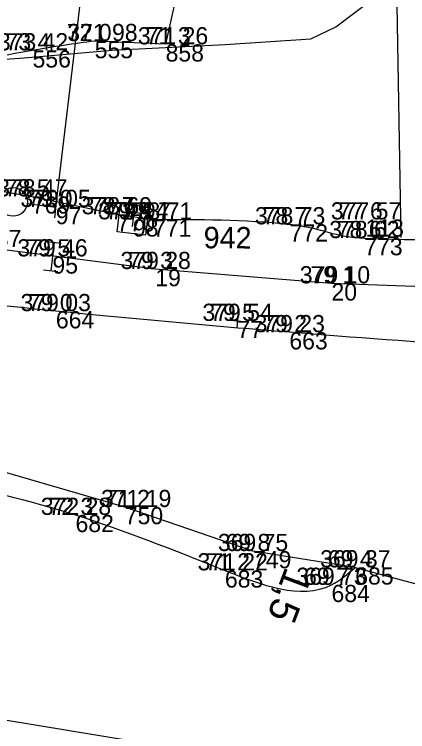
# Model space of a CAD drawing. Extents: x -514509 to -512782, y -1144610 to -1143439.
# Drawn here: x -512916 to -512888.6, y -1143668.1 to -1143618.1 of the extents above; entities that cross this region are included whole.
import ezdxf

# ---------------------------------------------------------------- set-up
doc = ezdxf.new("R2010")
doc.units = 0
for name, color, linetype in [('Vrstva 1', 7, 'Continuous'), ('Vrstva 10', 7, 'Continuous'), ('Vrstva 11', 7, 'Continuous'), ('Vrstva 12', 7, 'Continuous'), ('Vrstva 18', 7, 'Continuous'), ('Vrstva 24', 7, 'Continuous'), ('Vrstva 25', 7, 'Continuous'), ('Vrstva 34', 7, 'Continuous'), ('Vrstva 57', 7, 'Continuous'), ('Vrstva 58', 7, 'Continuous'), ('Vrstva 59', 7, 'Continuous'), ('Vrstva 6', 7, 'Continuous'), ('Vrstva 60', 7, 'Continuous')]:
    doc.layers.add(name, color=color, linetype=linetype)

msp = doc.modelspace()

# ---------------------------------------------------------------- linework, layer by layer
at = {"layer": 'Vrstva 1'}
msp.add_lwpolyline([(-512972.379, -1143617.143), (-512967.036, -1143618.634), (-512960.126, -1143619.22), (-512954.113, -1143622.312), (-512952.63, -1143622.847), (-512952.093, -1143623.118), (-512951.874, -1143623.107), (-512950.864, -1143623.446), (-512950.592, -1143623.396), (-512949.729, -1143623.292), (-512941.196, -1143625.611), (-512936.814, -1143626.687), (-512935.26, -1143626.933), (-512932.275, -1143626.182), (-512928.869, -1143624.643), (-512924.992, -1143622.212), (-512921.598, -1143621.57), (-512915.325, -1143621.122), (-512909.182, -1143620.585), (-512901.305, -1143620.193), (-512895.326, -1143619.787), (-512893.584, -1143618.95), (-512889.313, -1143615.725), (-512886.914, -1143614.49)], dxfattribs=at)
at = {"layer": 'Vrstva 10'}
for points in [[(-512782.341, -1143656.666), (-512796.89, -1143661.893), (-512815.309, -1143658.506), (-512846.358, -1143662.813), (-512847.692, -1143673.887), (-512850.552, -1143675.414), (-512874.542, -1143673.507), (-512907.663, -1143668.822), (-512937.442, -1143663.927), (-512942.033, -1143670.511), (-512944.784, -1143662.787), (-512958.978, -1143654.892), (-512977.284, -1143642.016), (-512997.25, -1143628.575), (-513034.474, -1143613.524), (-513050.89, -1143616.331), (-513050.251, -1143607.386), (-513065.331, -1143600.696), (-513084.436, -1143602.206), (-513086.215, -1143618.123), (-513093.877, -1143618.167), (-513107.772, -1143623.787)], [(-512782.341, -1143656.666), (-512796.89, -1143661.893), (-512815.309, -1143658.506), (-512846.358, -1143662.813), (-512847.692, -1143673.887), (-512850.552, -1143675.414), (-512874.542, -1143673.507), (-512907.663, -1143668.822), (-512937.442, -1143663.927), (-512942.033, -1143670.511), (-512944.784, -1143662.787), (-512958.978, -1143654.892), (-512977.284, -1143642.016), (-512997.25, -1143628.575), (-513034.474, -1143613.524), (-513050.89, -1143616.331), (-513050.251, -1143607.386), (-513065.331, -1143600.696), (-513084.436, -1143602.206), (-513086.215, -1143618.123), (-513093.877, -1143618.167), (-513107.772, -1143623.787)], [(-512904.474, -1143615.676), (-512905.461, -1143620.179)], [(-512889.017, -1143633.657), (-512889.307, -1143616.046)], [(-512905.461, -1143620.179), (-512910.406, -1143619.947)], [(-512919.114, -1143630.034), (-512914.804, -1143630.791)], [(-512914.804, -1143630.791), (-512908.874, -1143632.042)], [(-512908.874, -1143632.042), (-512906.338, -1143632.408)], [(-512892.217, -1143656.68), (-512899.363, -1143655.538), (-512908.309, -1143652.472), (-512918.895, -1143649.401), (-512922.38, -1143648.705)], [(-512892.217, -1143656.68), (-512885.803, -1143658.408)]]:
    msp.add_lwpolyline(points, dxfattribs=at)
for points in [[(-512910.406, -1143619.947), (-512914.749, -1143620.601), (-512921.354, -1143622.092), (-512926.761, -1143623.181), (-512932.711, -1143621.901), (-512938.935, -1143620.328), (-512941.282, -1143617.514), (-512940.625, -1143614.806), (-512937.519, -1143611.605), (-512931.936, -1143609.417), (-512924.557, -1143608.75), (-512918.701, -1143608.89), (-512913.186, -1143609.523), (-512910.92, -1143610.266)], [(-512906.338, -1143632.408), (-512896.797, -1143632.744), (-512895.489, -1143632.943), (-512894.196, -1143633.266), (-512892.903, -1143633.566), (-512891.594, -1143633.698), (-512880.467, -1143633.576), (-512866.943, -1143633.306), (-512865.469, -1143633.301), (-512861.045, -1143633.432), (-512858.097, -1143633.508), (-512855.148, -1143633.449), (-512849.482, -1143632.836), (-512843.857, -1143631.886), (-512831.613, -1143629.694), (-512820.455, -1143627.833), (-512809.979, -1143625.289), (-512803.945, -1143623.439), (-512797.923, -1143621.565), (-512792.73, -1143620.185)], [(-512790.897, -1143626.621), (-512793.153, -1143627.37), (-512801.979, -1143630.109), (-512814.416, -1143633.347), (-512816.803, -1143634.041), (-512819.178, -1143634.783), (-512823.981, -1143636.052), (-512829.685, -1143637.032), (-512835.405, -1143637.911), (-512841.665, -1143638.994), (-512847.953, -1143639.855), (-512859.749, -1143640.736), (-512872.808, -1143641.694), (-512883.31, -1143641.277), (-512896.82, -1143640.272), (-512913.118, -1143638.801), (-512924.825, -1143637.396), (-512937.268, -1143634.907), (-512939.41, -1143634.383), (-512941.531, -1143633.79), (-512945.755, -1143632.503)], [(-512940.08, -1143647.15), (-512930.842, -1143649.262), (-512921.911, -1143650.556), (-512911.751, -1143653.02), (-512901.321, -1143656.889), (-512893.877, -1143657.898), (-512892.217, -1143656.68)]]:
    msp.add_spline(points, degree=3, dxfattribs=at)
at = {"layer": 'Vrstva 12'}
for p, q in [((-512900.414, -1143638.979), (-512900.495, -1143639.976)), ((-512900.953, -1143639.437), (-512899.956, -1143639.518))]:
    msp.add_line(p, q, dxfattribs=at)
at = {"layer": 'Vrstva 18'}
for p, q in [((-512913.738, -1143633.931), (-512912.746, -1143634.05)), ((-512913.242, -1143633.991), (-512913.481, -1143635.976)), ((-512913.977, -1143635.917), (-512912.985, -1143636.036))]:
    msp.add_line(p, q, dxfattribs=at)
at = {"layer": 'Vrstva 24'}
for p, q in [((-512913.047, -1143630.785), (-512913.226, -1143632.279)), ((-512915.118, -1143631.293), (-512913.133, -1143631.533))]:
    msp.add_line(p, q, dxfattribs=at)
msp.add_circle((-512916.111, -1143631.174), 1, dxfattribs=at)
at = {"layer": 'Vrstva 25'}
msp.add_lwpolyline([(-512913.133, -1143631.533), (-512908.765, -1143595.255)], dxfattribs=at)
at = {"layer": 'Vrstva 34'}
for p, q in [((-512908.174, -1143631.831), (-512907.181, -1143631.951)), ((-512907.678, -1143631.891), (-512907.797, -1143632.884))]:
    msp.add_line(p, q, dxfattribs=at)
msp.add_lwpolyline([(-512908.611, -1143631.275), (-512906.625, -1143631.514), (-512906.864, -1143633.5), (-512908.85, -1143633.261), (-512908.611, -1143631.275)], dxfattribs=at)
at = {"layer": 'Vrstva 6'}
msp.add_lwpolyline([(-512923.252, -1143633.493), (-512918.011, -1143634.327), (-512906.183, -1143635.855), (-512893.885, -1143636.856), (-512880.383, -1143637.329), (-512868.04, -1143637.187), (-512855.387, -1143636.484), (-512843.127, -1143635.205), (-512831.29, -1143633.444), (-512825.879, -1143632.464), (-512813.965, -1143629.91), (-512805.054, -1143627.626), (-512792.68, -1143623.924), (-512791.757, -1143623.602)], dxfattribs=at)
at = {"layer": 'Vrstva 60'}
for p, q in [((-512910.41, -1143619.95), (-512910.41, -1143619.95)), ((-512905.46, -1143620.18), (-512905.46, -1143620.18)), ((-512914.75, -1143620.6), (-512914.75, -1143620.6)), ((-512914.8, -1143630.79), (-512914.8, -1143630.79)), ((-512913.13, -1143631.53), (-512913.13, -1143631.53)), ((-512908.87, -1143632.04), (-512908.87, -1143632.04)), ((-512907.74, -1143632.39), (-512907.74, -1143632.39)), ((-512906.34, -1143632.41), (-512906.34, -1143632.41)), ((-512896.8, -1143632.74), (-512896.8, -1143632.74)), ((-512891.5, -1143632.4), (-512891.5, -1143632.4)), ((-512891.59, -1143633.7), (-512891.59, -1143633.7)), ((-512913.36, -1143634.98), (-512913.36, -1143634.98)), ((-512906.18, -1143635.86), (-512906.18, -1143635.86)), ((-512893.88, -1143636.86), (-512893.88, -1143636.86)), ((-512913.12, -1143638.8), (-512913.12, -1143638.8)), ((-512900.46, -1143639.48), (-512900.46, -1143639.48)), ((-512896.82, -1143640.27), (-512896.82, -1143640.27)), ((-512908.31, -1143652.47), (-512908.31, -1143652.47)), ((-512911.75, -1143653.02), (-512911.75, -1143653.02)), ((-512899.36, -1143655.54), (-512899.36, -1143655.54)), ((-512901.32, -1143656.89), (-512901.32, -1143656.89)), ((-512892.22, -1143656.68), (-512892.22, -1143656.68)), ((-512893.88, -1143657.9), (-512893.88, -1143657.9))]:
    msp.add_line(p, q, dxfattribs=at)

# ---------------------------------------------------------------- texts
at = {"layer": 'Vrstva 11'}
for s, height, rotation, p in [('942', 1.5, 359.7162, (-512902.809, -1143634.413)), ('1,5', 2, 249.3938, (-512897.079, -1143656.569))]:
    msp.add_text(s, height=height, rotation=rotation, dxfattribs=at).set_placement(p)
at = {"layer": 'Vrstva 57'}
for s, p in [('72 0 ', (-512912.358, -1143619.95)), ('71 3 ', (-512906.833, -1143620.18)), ('73 4 ', (-512916.633, -1143620.6)), ('78 5 ', (-512916.683, -1143630.79)), ('79 0 ', (-512915.084, -1143631.53)), ('78 7 ', (-512910.753, -1143632.04)), ('79 9 ', (-512909.636, -1143632.39)), ('78 7 ', (-512908.223, -1143632.41)), ('77 6 ', (-512893.424, -1143632.4)), ('78 7 ', (-512898.683, -1143632.74)), ('78 6 ', (-512893.514, -1143633.7)), ('79 5 ', (-512915.25, -1143634.98)), ('79 3 ', (-512908.07, -1143635.86)), ('79 1 ', (-512895.344, -1143636.86)), ('79 0 ', (-512915.074, -1143638.8)), ('79 5 ', (-512902.35, -1143639.48)), ('79 2 ', (-512898.71, -1143640.27)), ('71 2 ', (-512909.683, -1143652.47)), ('72 3 ', (-512913.633, -1143653.02)), ('69 8 ', (-512901.274, -1143655.54)), ('71 2 ', (-512902.693, -1143656.89)), ('69 4 ', (-512894.134, -1143656.68)), ('69 7 ', (-512895.794, -1143657.9))]:
    msp.add_text(s, height=1.2, dxfattribs=at).set_placement(p)
at = {"layer": 'Vrstva 58'}
for s, p in [('371 98', (-512912.324, -1143619.95)), ('371 26', (-512907.396, -1143620.18)), ('373 42', (-512917.171, -1143620.6)), ('378 47', (-512917.221, -1143630.79)), ('379 05', (-512915.596, -1143631.53)), ('378 69', (-512911.319, -1143632.04)), ('379 94', (-512910.172, -1143632.39)), ('378 71', (-512908.506, -1143632.41)), ('377 57', (-512893.921, -1143632.4)), ('378 73', (-512899.221, -1143632.74)), ('378 62', (-512894.036, -1143633.7)), ('379 37', (-512920.438, -1143634.33)), ('379 46', (-512915.812, -1143634.98)), ('379 28', (-512908.608, -1143635.86)), ('379 10', (-512896.092, -1143636.86)), ('379 03', (-512915.586, -1143638.8)), ('379 54', (-512902.888, -1143639.48)), ('379 23', (-512899.248, -1143640.27)), ('371 19', (-512909.97, -1143652.47)), ('372 28', (-512914.171, -1143653.02)), ('369 75', (-512901.812, -1143655.54)), ('371 22', (-512903.231, -1143656.89)), ('369 37', (-512894.672, -1143656.68)), ('369 73', (-512896.332, -1143657.9))]:
    msp.add_text(s, height=1.2, dxfattribs=at).set_placement(p)
at = {"layer": 'Vrstva 59'}
for s, p in [('555', (-512910.41, -1143621.15)), ('858', (-512905.46, -1143621.38)), ('556', (-512914.75, -1143621.8)), ('769', (-512914.8, -1143631.99)), ('97', (-512913.13, -1143632.73)), ('770', (-512908.87, -1143633.24)), ('98', (-512907.74, -1143633.59)), ('771', (-512906.34, -1143633.61)), ('772', (-512896.8, -1143633.94)), ('113', (-512891.5, -1143633.6)), ('773', (-512891.59, -1143634.9)), ('95', (-512913.36, -1143636.18)), ('19', (-512906.18, -1143637.06)), ('20', (-512893.88, -1143638.06)), ('664', (-512913.12, -1143640)), ('77', (-512900.46, -1143640.68)), ('663', (-512896.82, -1143641.47)), ('750', (-512908.31, -1143653.67)), ('682', (-512911.75, -1143654.22)), ('749', (-512899.36, -1143656.74)), ('683', (-512901.32, -1143658.09)), ('685', (-512892.22, -1143657.88)), ('684', (-512893.88, -1143659.1))]:
    msp.add_text(s, height=1.2, dxfattribs=at).set_placement(p)

doc.saveas('drawing.dxf')
